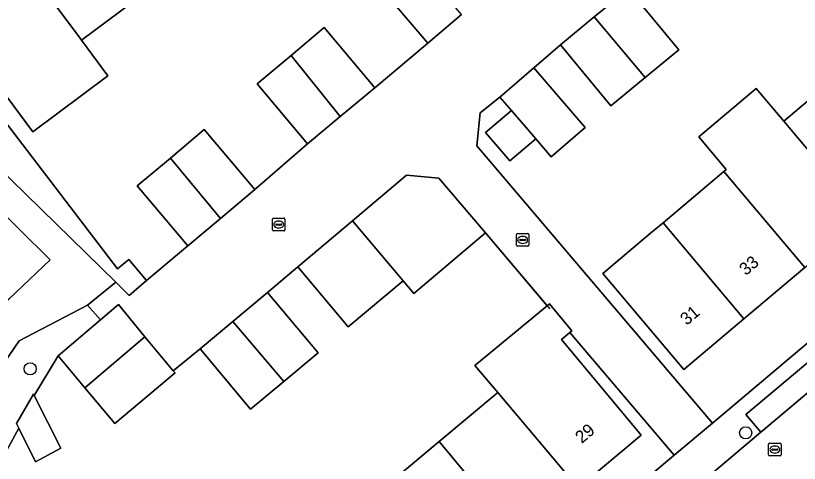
# Model space of a CAD drawing. Extents: x 157767 to 159172, y 387839 to 389425.
# Drawn here: x 158611.9 to 158674.7, y 388564.2 to 388600.1 of the extents above; entities that cross this region are included whole.
import ezdxf

# ---------------------------------------------------------------- set-up
doc = ezdxf.new("R2010")
doc.units = 0
for name, color, linetype in [('IMGEO_Boom', 7, 'Continuous'), ('IMGEO_Erf', 7, 'Continuous'), ('IMGEO_Groenvoorziening', 7, 'Continuous'), ('IMGEO_Kolk', 7, 'Continuous'), ('IMGEO_Muur', 7, 'Continuous'), ('IMGEO_Pand', 7, 'Continuous'), ('IMGEO_Pand_nummerreeks', 7, 'Continuous'), ('IMGEO_Parkeervlak_open', 7, 'Continuous'), ('IMGEO_Rijbaan_lokaal_open', 7, 'Continuous'), ('IMGEO_Rioolput', 7, 'Continuous'), ('IMGEO_Voetpad_open', 7, 'Continuous')]:
    doc.layers.add(name, color=color, linetype=linetype)

msp = doc.modelspace()

# ---------------------------------------------------------------- linework, layer by layer
at = {"layer": 'IMGEO_Boom'}
for centre in [(158613.066, 388571.763), (158670.391, 388566.638)]:
    msp.add_circle(centre, 0.489, dxfattribs=at)
at = {"layer": 'IMGEO_Erf'}
for points in [[(158611.179, 388606.166), (158616.169, 388609.909), (158621.214, 388613.693), (158626.25, 388617.471), (158631.339, 388621.289), (158636.304, 388625.013), (158641.281, 388628.746), (158646.589, 388632.728), (158649.589, 388628.728), (158652.626, 388624.68), (158647.367, 388620.735), (158642.401, 388617.011), (158637.305, 388613.188), (158632.362, 388609.48), (158627.239, 388605.637), (158622.269, 388601.91), (158617.178, 388598.091), (158619.279, 388595.247), (158613.268, 388590.763), (158609.677, 388595.578)], [(158606.759, 388597.164), (158620.068, 388579.787), (158620.964, 388580.531), (158622.4, 388578.83), (158625.686, 388581.614), (158621.648, 388586.413), (158624.298, 388588.642), (158627.017, 388590.93), (158631.055, 388586.132), (158635.298, 388589.784), (158631.26, 388594.602), (158633.973, 388596.876), (158636.63, 388599.103), (158640.668, 388594.285), (158644.937, 388597.854), (158640.834, 388602.654)], [(158660.991, 388602.218), (158665.025, 388597.329), (158662.327, 388595.103), (158659.59, 388592.844), (158655.556, 388597.732), (158653.419, 388595.867), (158657.524, 388591.09), (158654.81, 388588.757), (158653.572, 388590.197), (158651.505, 388588.421), (158649.555, 388590.69), (158651.622, 388592.466), (158650.704, 388593.534), (158649.132, 388592.272), (158648.858, 388589.632), (158667.734, 388567.402), (158700.32, 388594.886)], [(158675.125, 388579.878), (158670.237, 388575.759), (158665.435, 388571.713), (158658.954, 388579.405), (158662.778, 388582.627), (158663.783, 388583.474), (158668.653, 388587.577), (158668.839, 388587.733), (158666.634, 388590.35), (158671.229, 388594.222), (158673.434, 388591.605), (158678.26, 388595.672)], [(158640.927, 388561.841), (158645.838, 388565.949), (158650.521, 388569.866), (158648.696, 388572.023), (158654.492, 388576.819), (158649.538, 388582.651), (158643.817, 388577.792), (158642.94, 388578.828), (158638.554, 388575.132), (158634.501, 388579.928), (158632.088, 388577.89), (158636.135, 388573.054), (158633.383, 388570.75), (158630.731, 388568.53), (158626.683, 388573.366), (158624.525, 388571.618), (158624.675, 388571.438), (158619.842, 388567.395), (158617.454, 388570.25), (158615.307, 388572.817), (158613.392, 388569.636), (158615.536, 388565.421), (158613.507, 388564.305), (158612.168, 388567.023), (158611.179, 388565.2)], [(158635.976, 388540.694), (158664.659, 388564.849), (158656.315, 388574.672), (158655.626, 388574.102), (158662.029, 388566.447), (158656.983, 388562.227), (158652.228, 388558.25), (158647.392, 388554.205), (158642.603, 388550.2), (158637.703, 388546.101), (158632.876, 388542.064), (158631.589, 388543.274), (158628.658, 388540.823), (158628.376, 388540.738), (158624.687, 388539.626), (158625.188, 388537.965), (158618.963, 388536.088), (158612.998, 388534.29), (158606.945, 388532.465)]]:
    msp.add_lwpolyline(points, dxfattribs=at)
at = {"layer": 'IMGEO_Groenvoorziening'}
for points in [[(158599.53, 388598.622), (158619.921, 388578.707), (158621.006, 388577.641), (158622.4, 388578.83), (158620.964, 388580.531), (158620.068, 388579.787), (158606.759, 388597.164)], [(158610.928, 388577.027), (158611.357, 388577.355), (158614.663, 388580.5), (158609.689, 388585.402)]]:
    msp.add_lwpolyline(points, dxfattribs=at)
msp.add_lwpolyline([(158615.307, 388572.817), (158618.694, 388575.689), (158617.665, 388576.86), (158612.186, 388574.003), (158610.701, 388571.824), (158610.564, 388569.573), (158610.007, 388568.855), (158610.962, 388565.876), (158611.179, 388565.2), (158612.168, 388567.023), (158611.985, 388567.394), (158613.344, 388569.73), (158613.392, 388569.636)], close=True, dxfattribs=at)
at = {"layer": 'IMGEO_Kolk'}
for p, q in [((158632.479, 388582.898), (158632.479, 388583.75)), ((158632.554, 388583.824), (158633.406, 388583.824)), ((158632.967, 388583.604), (158632.992, 388583.604)), ((158633.48, 388583.75), (158633.48, 388582.898)), ((158632.738, 388583.318), (158632.738, 388583.33)), ((158633.176, 388583.281), (158632.778, 388583.281)), ((158632.781, 388583.367), (158633.179, 388583.367)), ((158632.99, 388583.044), (158632.965, 388583.044)), ((158633.222, 388583.33), (158633.222, 388583.318)), ((158633.406, 388582.824), (158632.554, 388582.824)), ((158652.022, 388581.668), (158652.022, 388582.52)), ((158652.097, 388582.594), (158652.949, 388582.594)), ((158652.51, 388582.374), (158652.535, 388582.374)), ((158653.023, 388582.52), (158653.023, 388581.668)), ((158652.281, 388582.088), (158652.281, 388582.1)), ((158652.719, 388582.051), (158652.321, 388582.051)), ((158652.324, 388582.137), (158652.722, 388582.137)), ((158652.533, 388581.814), (158652.508, 388581.814)), ((158652.765, 388582.1), (158652.765, 388582.088)), ((158652.949, 388581.594), (158652.097, 388581.594))]:
    msp.add_line(p, q, dxfattribs=at)
for points in [[(158632.479, 388582.898), (158632.479, 388583.75)], [(158632.554, 388583.824), (158633.406, 388583.824)], [(158633.48, 388583.75), (158633.48, 388582.898)], [(158633.406, 388582.824), (158632.554, 388582.824)], [(158652.022, 388581.668), (158652.022, 388582.52)], [(158652.097, 388582.594), (158652.949, 388582.594)], [(158653.023, 388582.52), (158653.023, 388581.668)], [(158652.949, 388581.594), (158652.097, 388581.594)]]:
    msp.add_lwpolyline(points, dxfattribs=at)
for centre, radius, start, end in [((158632.556, 388583.748), 0.0765, 91.55205, 178.44795), ((158632.556, 388583.748), 0.0765, 91.55205, 178.44795), ((158633.404, 388583.748), 0.0765, 1.55205, 88.44795), ((158633.404, 388583.748), 0.0765, 1.55205, 88.44795), ((158632.778, 388583.327), 0.0403, 85.87752, 175.75265), ((158632.775, 388583.317), 0.0366, 178.93798, 274.71019), ((158633.179, 388583.324), 0.043, 264.86636, 352.45326), ((158633.183, 388583.329), 0.0386, 1.73085, 96.63898), ((158632.556, 388582.9), 0.0765, 181.55205, 268.44795), ((158632.556, 388582.9), 0.0765, 181.55205, 268.44795), ((158633.404, 388582.9), 0.0765, 271.55205, 358.44795), ((158633.404, 388582.9), 0.0765, 271.55205, 358.44795), ((158652.099, 388582.518), 0.0765, 91.55205, 178.44795), ((158652.099, 388582.518), 0.0765, 91.55205, 178.44795), ((158652.947, 388582.518), 0.0765, 1.55205, 88.44795), ((158652.947, 388582.518), 0.0765, 1.55205, 88.44795), ((158652.321, 388582.097), 0.0403, 85.87752, 175.75265), ((158652.318, 388582.087), 0.0366, 178.93798, 274.71019), ((158652.722, 388582.094), 0.043, 264.86636, 352.45326), ((158652.726, 388582.099), 0.0386, 1.73085, 96.63898), ((158652.099, 388581.67), 0.0765, 181.55205, 268.44795), ((158652.099, 388581.67), 0.0765, 181.55205, 268.44795), ((158652.947, 388581.67), 0.0765, 271.55205, 358.44795), ((158652.947, 388581.67), 0.0765, 271.55205, 358.44795)]:
    msp.add_arc(centre, radius, start, end, dxfattribs=at)
for centre, major_axis, ratio, start_param, end_param in [((158632.966, 388583.324), (-0.387, 0.002), 0.722429, 4.712389, 7.853982), ((158632.991, 388583.324), (-0.39, 0.002), 0.717154, 1.570796, 4.712389), ((158652.509, 388582.094), (-0.387, 0.002), 0.722429, 4.712389, 7.853982), ((158652.534, 388582.094), (-0.39, 0.002), 0.717154, 1.570796, 4.712389)]:
    msp.add_ellipse(centre, major_axis=major_axis, ratio=ratio, start_param=start_param, end_param=end_param, dxfattribs=at)
at = {"layer": 'IMGEO_Muur'}
for points in [[(158640.668, 388594.285), (158644.937, 388597.854)], [(158649.538, 388582.651), (158654.707, 388576.566)]]:
    msp.add_lwpolyline(points, dxfattribs=at)
at = {"layer": 'IMGEO_Pand'}
for points in [[(158611.179, 388606.166), (158617.04, 388598.277), (158617.178, 388598.091), (158622.269, 388601.91), (158622.151, 388602.067), (158616.169, 388609.909)], [(158611.179, 388606.166), (158606.056, 388602.323), (158604.029, 388600.802), (158606.759, 388597.164), (158608.786, 388598.685), (158610.614, 388596.248), (158609.677, 388595.578), (158613.268, 388590.763), (158619.279, 388595.247), (158617.178, 388598.091), (158617.04, 388598.277)], [(158643.528, 388604.957), (158640.834, 388602.654), (158644.937, 388597.854), (158647.634, 388600.159)], [(158662.327, 388595.103), (158665.025, 388597.329), (158660.991, 388602.218), (158658.249, 388599.955)], [(158662.327, 388595.103), (158658.249, 388599.955), (158655.556, 388597.732), (158659.59, 388592.844)], [(158633.973, 388596.876), (158637.905, 388591.969), (158640.668, 388594.285), (158636.63, 388599.103)], [(158633.973, 388596.876), (158631.26, 388594.602), (158635.298, 388589.784), (158637.905, 388591.969)], [(158653.419, 388595.867), (158650.704, 388593.534), (158651.622, 388592.466), (158653.572, 388590.197), (158654.81, 388588.757), (158657.524, 388591.09)], [(158679.431, 388594.268), (158678.26, 388595.672), (158673.434, 388591.605), (158679.913, 388583.912), (158684.704, 388587.949)], [(158673.434, 388591.605), (158671.229, 388594.222), (158666.634, 388590.35), (158668.839, 388587.733), (158668.653, 388587.577), (158675.125, 388579.878), (158679.913, 388583.912)], [(158651.622, 388592.466), (158649.555, 388590.69), (158651.505, 388588.421), (158653.572, 388590.197)], [(158628.307, 388583.819), (158631.055, 388586.132), (158627.017, 388590.93), (158624.298, 388588.642)], [(158628.307, 388583.819), (158624.298, 388588.642), (158621.648, 388586.413), (158625.686, 388581.614)], [(158663.783, 388583.474), (158670.237, 388575.759), (158675.125, 388579.878), (158668.653, 388587.577)], [(158645.802, 388587.048), (158643.21, 388587.284), (158638.88, 388583.627), (158642.94, 388578.828), (158643.817, 388577.792), (158649.538, 388582.651)], [(158642.94, 388578.828), (158638.88, 388583.627), (158634.501, 388579.928), (158638.554, 388575.132)], [(158663.783, 388583.474), (158662.778, 388582.627), (158658.954, 388579.405), (158665.435, 388571.713), (158670.237, 388575.759)], [(158629.308, 388575.563), (158633.383, 388570.75), (158636.135, 388573.054), (158632.088, 388577.89)], [(158615.307, 388572.817), (158617.454, 388570.25), (158622.266, 388574.318), (158620.154, 388576.927), (158618.694, 388575.689)], [(158655.626, 388574.102), (158656.315, 388574.672), (158656.465, 388574.796), (158654.669, 388576.966), (158654.492, 388576.819), (158648.696, 388572.023), (158650.521, 388569.866), (158656.983, 388562.227), (158662.029, 388566.447)], [(158629.308, 388575.563), (158626.683, 388573.366), (158630.731, 388568.53), (158633.383, 388570.75)], [(158622.266, 388574.318), (158617.454, 388570.25), (158619.842, 388567.395), (158624.675, 388571.438), (158624.525, 388571.618)], [(158652.228, 388558.25), (158656.983, 388562.227), (158650.521, 388569.866), (158645.838, 388565.949)], [(158613.392, 388569.636), (158613.344, 388569.73), (158611.985, 388567.394), (158612.168, 388567.023), (158613.507, 388564.305), (158615.536, 388565.421)], [(158647.392, 388554.205), (158652.228, 388558.25), (158645.838, 388565.949), (158640.927, 388561.841)]]:
    msp.add_lwpolyline(points, close=True, dxfattribs=at)
at = {"layer": 'IMGEO_Parkeervlak_open'}
msp.add_lwpolyline([(158671.604, 388566.679), (158698.827, 388589.567), (158697.634, 388590.986), (158686.261, 388581.423), (158685.329, 388580.64), (158670.411, 388568.097)], close=True, dxfattribs=at)
at = {"layer": 'IMGEO_Rijbaan_lokaal_open'}
msp.add_lwpolyline([(158647.634, 388600.159), (158644.937, 388597.854), (158640.668, 388594.285), (158637.905, 388591.969), (158635.298, 388589.784), (158631.055, 388586.132), (158628.307, 388583.819), (158625.686, 388581.614), (158622.4, 388578.83), (158621.006, 388577.641), (158619.921, 388578.707), (158617.665, 388576.86), (158618.694, 388575.689), (158620.154, 388576.927), (158622.266, 388574.318), (158624.525, 388571.618), (158626.683, 388573.366), (158629.308, 388575.563), (158632.088, 388577.89), (158634.501, 388579.928), (158638.88, 388583.627), (158643.21, 388587.284), (158645.802, 388587.048), (158649.538, 388582.651), (158654.492, 388576.819), (158654.669, 388576.966), (158656.465, 388574.796), (158656.315, 388574.672), (158664.659, 388564.849), (158667.734, 388567.402), (158648.858, 388589.632), (158649.132, 388592.272), (158650.704, 388593.534), (158653.419, 388595.867), (158655.556, 388597.732), (158658.249, 388599.955), (158660.991, 388602.218)], dxfattribs=at)
msp.add_lwpolyline([(158663.65, 388559.986), (158666.794, 388556.246), (158682.105, 388569.125), (158709.737, 388592.487), (158706.648, 388596.143), (158698.827, 388589.567), (158671.604, 388566.679), (158664.862, 388561.005)], close=True, dxfattribs=at)
at = {"layer": 'IMGEO_Rioolput'}
for p, q in [((158672.23, 388564.872), (158672.23, 388565.724)), ((158672.305, 388565.798), (158673.157, 388565.798)), ((158672.718, 388565.578), (158672.743, 388565.578)), ((158673.231, 388565.724), (158673.231, 388564.872)), ((158673.157, 388564.798), (158672.305, 388564.798)), ((158672.489, 388565.292), (158672.489, 388565.304)), ((158672.927, 388565.255), (158672.529, 388565.255)), ((158672.532, 388565.341), (158672.93, 388565.341)), ((158672.741, 388565.018), (158672.716, 388565.018)), ((158672.973, 388565.304), (158672.973, 388565.292))]:
    msp.add_line(p, q, dxfattribs=at)
for points in [[(158672.23, 388564.872), (158672.23, 388565.724)], [(158672.305, 388565.798), (158673.157, 388565.798)], [(158673.231, 388565.724), (158673.231, 388564.872)], [(158673.157, 388564.798), (158672.305, 388564.798)]]:
    msp.add_lwpolyline(points, dxfattribs=at)
for centre, radius, start, end in [((158672.307, 388565.722), 0.0765, 91.55205, 178.44795), ((158672.307, 388565.722), 0.0765, 91.55205, 178.44795), ((158673.155, 388565.722), 0.0765, 1.55205, 88.44795), ((158673.155, 388565.722), 0.0765, 1.55205, 88.44795), ((158672.307, 388564.874), 0.0765, 181.55205, 268.44795), ((158672.307, 388564.874), 0.0765, 181.55205, 268.44795), ((158672.529, 388565.301), 0.0403, 85.87752, 175.75265), ((158672.526, 388565.291), 0.0366, 178.93798, 274.71019), ((158672.93, 388565.298), 0.043, 264.86636, 352.45326), ((158672.934, 388565.303), 0.0386, 1.73085, 96.63898), ((158673.155, 388564.874), 0.0765, 271.55205, 358.44795), ((158673.155, 388564.874), 0.0765, 271.55205, 358.44795)]:
    msp.add_arc(centre, radius, start, end, dxfattribs=at)
for centre, major_axis, ratio, start_param, end_param in [((158672.717, 388565.298), (-0.387, 0.002), 0.722429, 4.712389, 7.853982), ((158672.742, 388565.298), (-0.39, 0.002), 0.717154, 1.570796, 4.712389)]:
    msp.add_ellipse(centre, major_axis=major_axis, ratio=ratio, start_param=start_param, end_param=end_param, dxfattribs=at)
at = {"layer": 'IMGEO_Voetpad_open'}
for points in [[(158705.139, 388598.95), (158701.247, 388595.667), (158700.32, 388594.886), (158667.734, 388567.402), (158664.659, 388564.849), (158635.976, 388540.694)], [(158637.224, 388537.749), (158636.032, 388539.167), (158647.559, 388548.868), (158648.508, 388549.667), (158663.668, 388562.424), (158664.862, 388561.005), (158671.604, 388566.679), (158670.411, 388568.097), (158685.329, 388580.64), (158686.261, 388581.423), (158697.634, 388590.986), (158698.827, 388589.567), (158706.648, 388596.143), (158708.233, 388597.577), (158707.095, 388598.93)], [(158608.057, 388572.921), (158608.605, 388569.435), (158608.48, 388568.576), (158609.116, 388566.465), (158608.43, 388565.591), (158608.558, 388565.18), (158610.962, 388565.876), (158610.007, 388568.855), (158610.564, 388569.573), (158610.701, 388571.824), (158612.186, 388574.003), (158617.665, 388576.86), (158619.921, 388578.707), (158599.53, 388598.622)], [(158597.744, 388597.003), (158609.689, 388585.402), (158614.663, 388580.5), (158611.357, 388577.355), (158610.928, 388577.027)]]:
    msp.add_lwpolyline(points, dxfattribs=at)

# ---------------------------------------------------------------- texts
at = {"layer": 'IMGEO_Pand_nummerreeks'}
for s, rotation, p in [('33', 40.11724, (158670.4, 388579.192)), ('31', 40.11724, (158665.667, 388575.203)), ('29', 39.90651, (158657.256, 388565.739))]:
    msp.add_text(s, height=1, rotation=rotation, dxfattribs=at).set_placement(p)

doc.saveas('drawing.dxf')
